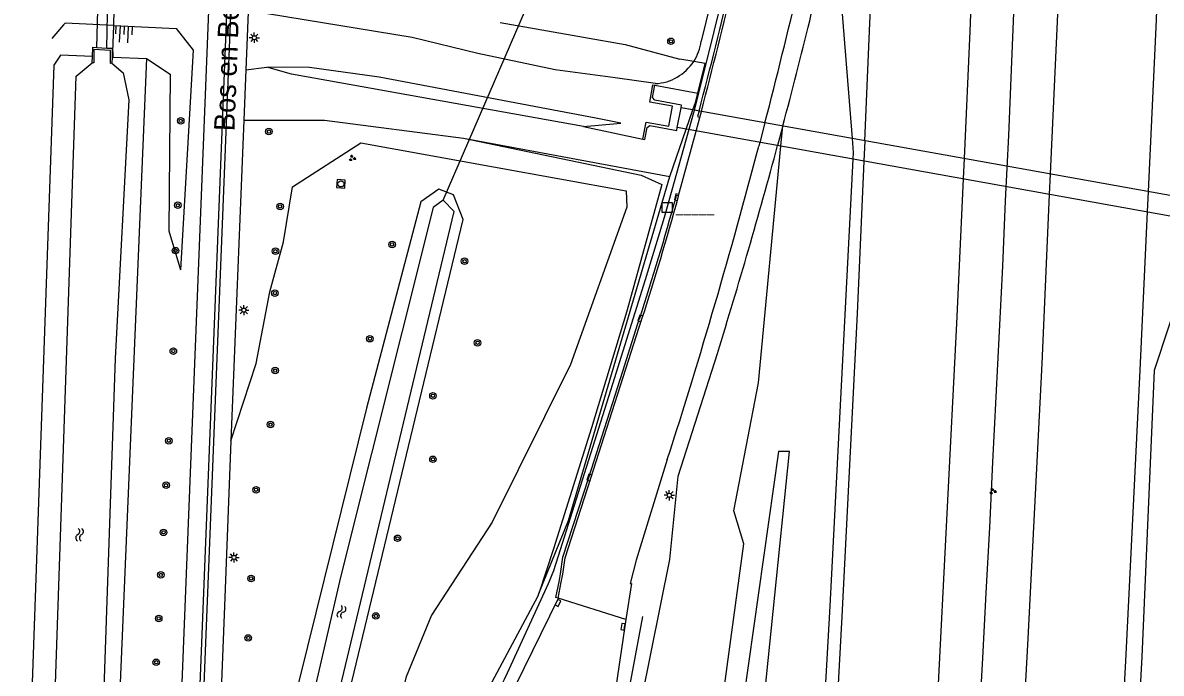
# Model space of a CAD drawing. Extents: x 133000 to 136000, y 400500 to 403500.
# Drawn here: x 133022.6 to 133161.8, y 401205.6 to 401285.2 of the extents above; entities that cross this region are included whole.
import ezdxf

# ---------------------------------------------------------------- set-up
doc = ezdxf.new("R2010")
doc.units = 0
for name, color, linetype in [('gg-afsc-hekwerk', 7, 'Continuous'), ('gg-anno-openbare ruimte label', 7, 'Continuous'), ('gg-knt-BGT kruinlijn', 7, 'Continuous'), ('gg-knt-bovenkant onderkant talud', 7, 'Continuous'), ('gg-knt-verharding', 7, 'Continuous'), ('gg-knt-verharding nz', 7, 'Continuous'), ('gg-kntw-bovenkant insteek waterloop', 7, 'Continuous'), ('gg-kntw-waterlijn', 7, 'Continuous'), ('gg-kwrk-duiker nz buis', 7, 'Continuous'), ('gg-kwrk-duiker nz vlak', 7, 'Continuous'), ('gg-kwrk-uitstroombak niveau min 01', 7, 'Continuous'), ('gt-grn-groengrens', 7, 'Continuous'), ('gt-grn-vlakafsluiter', 7, 'Continuous'), ('gt-grn-weggrens', 7, 'Continuous'), ('gt-knt-geleideconstructie', 7, 'Continuous'), ('gt-symb-boom', 7, 'Continuous'), ('gt-symb-groenvak', 7, 'Continuous'), ('gt-symb-hm paal', 7, 'Continuous'), ('gt-symb-kolk', 7, 'Continuous'), ('gt-symb-lichtmast', 7, 'Continuous'), ('gt-symb-rioolschacht', 7, 'Continuous'), ('gt-symb-talud symbool', 7, 'Continuous'), ('gt-symb-watersymbool', 7, 'Continuous'), ('gx-grn-maaiveld', 7, 'Continuous')]:
    doc.layers.add(name, color=color, linetype=linetype)

# ---------------------------------------------------------------- blocks, each defined once
blk = doc.blocks.new('gt0-TALUD_1')
at = {"layer": 'gt-symb-talud symbool'}
for p, q in [((-1, -1), (-1, 0)), ((0.5, -2), (0.5, 0)), ((-0.5, -2), (-0.5, 0)), ((0, -1), (0, 0)), ((1, -1), (1, 0))]:
    blk.add_line(p, q, dxfattribs=at)
blk = doc.blocks.new('gt0-BOOM')
at = {"layer": 'gt-symb-boom'}
for radius in [0.4, 0.2]:
    blk.add_circle((0, 0), radius, dxfattribs=at)
blk = doc.blocks.new('gt0-LMAST')
at = {"layer": 'gt-symb-lichtmast'}
for p, q in [((-0.18, 0.17), (-0.45, 0.44)), ((-0.01, 0.25), (-0.01, 0.62)), ((0.17, 0.17), (0.44, 0.44)), ((-0.26, 0), (-0.63, 0)), ((-0.18, -0.18), (-0.45, -0.45)), ((-0.01, -0.25), (-0.01, -0.63)), ((0.44, -0.45), (0.17, -0.18)), ((0.24, 0), (0.62, 0))]:
    blk.add_line(p, q, dxfattribs=at)
blk.add_circle((-0.01, 0), 0.25, dxfattribs=at)
blk = doc.blocks.new('gt0-KOLK')
at = {"layer": 'gt-symb-kolk'}
blk.add_lwpolyline([(0, 0), (0.38, 0), (0.38, 0.4), (-0.37, 0.4), (-0.37, 0), (0, 0)], dxfattribs=at)
blk = doc.blocks.new('gt0-RS')
at = {"layer": 'gt-symb-rioolschacht'}
blk.add_lwpolyline([(-0.5, -0.5), (0.5, -0.5), (0.5, 0.5), (-0.5, 0.5)], close=True, dxfattribs=at)
blk.add_circle((0, 0), 0.375, dxfattribs=at)
blk = doc.blocks.new('gt0-GRVAK')
at = {"layer": 'gt-symb-groenvak'}
for p, q in [((-0.11, 0.19), (-0.23, 0.24)), ((-0.18, 0.15), (0.09, 0.15)), ((-0.09, 0.21), (-0.16, 0.32)), ((-0.05, 0.21), (-0.05, 0.39)), ((0, 0.21), (0.06, 0.32)), ((0.01, 0.19), (0.13, 0.24)), ((0.26, -0.05), (0.2, 0.06)), ((0.3, -0.05), (0.3, 0.13)), ((0.35, -0.05), (0.41, 0.06)), ((-0.25, -0.23), (-0.36, -0.18)), ((-0.32, -0.26), (-0.05, -0.26)), ((-0.23, -0.21), (-0.29, -0.1)), ((-0.18, -0.2), (-0.18, -0.02)), ((-0.14, -0.21), (-0.07, -0.1)), ((-0.12, -0.23), (0, -0.18)), ((0.24, -0.07), (0.12, -0.02)), ((0.17, -0.11), (0.44, -0.11)), ((0.37, -0.07), (0.49, -0.02))]:
    blk.add_line(p, q, dxfattribs=at)
blk = doc.blocks.new('gt0-HMpaal')
at = {"layer": 'gt-symb-hm paal'}
blk.add_lwpolyline([(-0.6, 0.6), (0.6, 0.6), (0.6, -0.6), (-0.6, -0.6)], close=True, dxfattribs=at)
blk = doc.blocks.new('gt0-WA')
at = {"layer": 'gt-symb-watersymbool'}
for centre, start, end in [((-0.32, 0.02), 28.0725, 151.9275), ((0.43, 0.42), 208.0725, 331.9275), ((-0.32, -0.43), 28.0725, 151.9275), ((0.43, -0.03), 208.0725, 331.9275)]:
    blk.add_arc(centre, 0.425, start, end, dxfattribs=at)

msp = doc.modelspace()

# ---------------------------------------------------------------- linework, layer by layer
at = {"layer": 'gg-afsc-hekwerk'}
for p, q in [((133033.75, 401284.88), (133033.8, 401286.78)), ((133033.75, 401284.88), (133033.8, 401286.78)), ((133033.66, 401281.63), (133033.75, 401284.88))]:
    msp.add_line(p, q, dxfattribs=at)
at = {"layer": 'gg-knt-BGT kruinlijn'}
for p, q in [((133124.07, 401271.04), (133121.88, 401298.38)), ((133033.75, 401284.88), (133041.39, 401284.51)), ((133041.39, 401284.51), (133043.45, 401281.84)), ((133043.45, 401281.84), (133041.92, 401254.97)), ((133099.97, 401277.75), (133095.07, 401278.45)), ((133115.55, 401272.57), (133114.91, 401270.17))]:
    msp.add_line(p, q, dxfattribs=at)
for points in [[(133095.07, 401278.45), (133087.71, 401279.46), (133078.26, 401281.44), (133070.24, 401283.4), (133052.57, 401286.28), (133052.57, 401287.42)], [(133049.64, 401273.3), (133059.52, 401273.28), (133076.51, 401271.07)], [(133076.51, 401271.07), (133098.22, 401266.57), (133100.77, 401265.43), (133096.47, 401249.9), (133092.16, 401235.62), (133087.52, 401220.85), (133085.74, 401215.36)], [(133124.17, 401268.5), (133124.21, 401269.33), (133124.07, 401271.04)], [(133117.01, 401138.24), (133117.34, 401143.23), (133119.28, 401177.07), (133121.35, 401213.83), (133124.17, 401268.5)], [(133086.08, 401146.75), (133086.45, 401149.08), (133091.38, 401172.65), (133098.33, 401202.51), (133101.76, 401219.51), (133102.76, 401229.74), (133107.55, 401244.75)], [(133067.53, 401151.85), (133069.13, 401161.22), (133072.77, 401178.64), (133076.82, 401195.27), (133080.01, 401204.56), (133085.65, 401215.1), (133085.74, 401215.36)]]:
    msp.add_lwpolyline(points, dxfattribs=at)
for centre, radius, start, end in [((132437.67, 401452.35), 701.32, 345.14699, 347.3181), ((133099.64, 401283.73), 5.99, 273.1215, 326.9348), ((132438.08, 401452.4), 700.94, 342.76789, 344.93085)]:
    msp.add_arc(centre, radius, start, end, dxfattribs=at)
at = {"layer": 'gg-knt-bovenkant onderkant talud'}
msp.add_line((133027.6, 401284.93), (133026.18, 401283.28), dxfattribs=at)
for points in [[(133123.94, 401403.01), (133123.45, 401390.07), (133121.94, 401372.85), (133119.94, 401355.67), (133116.67, 401335.59), (133113.16, 401316.85), (133109.61, 401299.43), (133105.58, 401282.95)], [(133033.75, 401284.88), (133027.81, 401285.17), (133027.6, 401284.93)], [(133037.75, 401280.82), (133040.67, 401278.9), (133040.47, 401259.73), (133041.92, 401254.97)], [(133091.2, 401272.52), (133055.49, 401278.91), (133052.47, 401279.75)], [(133091.2, 401272.52), (133095.75, 401272.93), (133092.69, 401273.54), (133066.19, 401278.56), (133057.7, 401279.74), (133052.47, 401279.75)], [(133048.08, 401234.06), (133051.17, 401243.49), (133052.83, 401252.27), (133054.5, 401258.4), (133055.62, 401265.12), (133063.96, 401270.5), (133096.4, 401264.62), (133096.49, 401262.65), (133089.6, 401243.4), (133080.01, 401224.09), (133072.59, 401212.7), (133069.5, 401205.16), (133059.71, 401167.15), (133056.81, 401154.8)], [(133166.67, 401260.17), (133162.81, 401248.19), (133160.97, 401242.67), (133159.46, 401207.62), (133157.61, 401174), (133155.57, 401136.19), (133154.87, 401126.37)], [(133098.47, 401143.34), (133098.55, 401144.08), (133107.18, 401194.73), (133110.77, 401221.43), (133109.57, 401225.49), (133112.57, 401241.16)]]:
    msp.add_lwpolyline(points, dxfattribs=at)
msp.add_arc((133099.64, 401283.73), 5.99, 326.9512, 352.5136, dxfattribs=at)
at = {"layer": 'gg-knt-verharding'}
for p, q in [((133050.21, 401287.52), (133049.89, 401279.42)), ((133049.89, 401279.42), (133049.64, 401273.3)), ((133105.4, 401273.62), (133105.6, 401274.36)), ((133049.64, 401273.3), (133048.08, 401234.06)), ((133104.95, 401271.95), (133105.4, 401273.62)), ((133113.36, 401272.96), (133112.73, 401270.56)), ((133102.82, 401264.05), (133104.95, 401271.95)), ((133112.73, 401270.56), (133112.61, 401270.11)), ((133125.57, 401270.77), (133125.46, 401268.27)), ((133137.73, 401268.59), (133137.62, 401266.09)), ((133148.25, 401266.7), (133148.14, 401264.2)), ((133102.77, 401263.8), (133102.82, 401264.05)), ((133160.21, 401264.56), (133160.1, 401262.05))]:
    msp.add_line(p, q, dxfattribs=at)
for points in [[(133040.61, 401166.37), (133045.51, 401289.81), (133046.95, 401324.36), (133050.25, 401405.9)], [(133142.38, 401394.46), (133141.48, 401366.36), (133140.55, 401339.01), (133138.44, 401284.16), (133137.73, 401268.59)], [(133151.32, 401347.88), (133150.43, 401321.79), (133149.16, 401287.15), (133148.25, 401266.7)], [(133125.57, 401270.77), (133126.21, 401285.15), (133127.98, 401323.16), (133128.83, 401336.79), (133129.02, 401343.54)], [(133163.33, 401344.45), (133162.51, 401322.44), (133161.19, 401285.55), (133160.21, 401264.56)], [(133105.31, 401274.41), (133105.13, 401273.73), (133105.4, 401273.62)], [(133125.46, 401268.27), (133124.63, 401249.62), (133122.79, 401212.56), (133120.89, 401178.03), (133118.87, 401143.69), (133118.5, 401137.83)], [(133137.62, 401266.09), (133136.81, 401248.4), (133133.24, 401178.67), (133131.24, 401143.82), (133130.68, 401134.49)], [(133102.5, 401263.86), (133102.57, 401264.11), (133102.82, 401264.05)], [(133148.14, 401264.2), (133147.21, 401243.51), (133145.51, 401209.88), (133143.56, 401173.81), (133141.45, 401138.74), (133141, 401131.65)], [(133160.1, 401262.05), (133159.2, 401242.69), (133157.48, 401207.91), (133155.7, 401174.36), (133152.78, 401126.95)], [(133088.07, 401214.79), (133087.79, 401214.88), (133088.21, 401216.81), (133088.38, 401217.78), (133088.66, 401219.83), (133091.82, 401229.57), (133096, 401242.57), (133098.05, 401249.04)], [(133088.07, 401214.79), (133088.47, 401216.75), (133088.65, 401217.74), (133088.93, 401219.74), (133092.1, 401229.47), (133098.33, 401248.96)], [(133048.08, 401234.06), (133047.32, 401214.89), (133045.43, 401166.17)], [(133101.43, 401231.75), (133097.61, 401219.44), (133096.88, 401216.59), (133097.04, 401216.59), (133096.35, 401212.18)], [(133088.07, 401214.79), (133088.08, 401214.75), (133082.84, 401204.01), (133082.23, 401202.64), (133081.68, 401201.23), (133080.82, 401198.39), (133077.77, 401186.31), (133075.76, 401177.98), (133073.8, 401169.22), (133072.46, 401162.82), (133070.9, 401154.97), (133070.67, 401153.51), (133070.23, 401151.11)], [(133096.35, 401212.18), (133094.96, 401202.79), (133094.53, 401200.07), (133094.11, 401196.85), (133093.74, 401194.89), (133090.73, 401182.77), (133088.08, 401171.56), (133087.1, 401167.16), (133083.86, 401151.45), (133083.19, 401147.55)]]:
    msp.add_lwpolyline(points, dxfattribs=at)
for centre, radius, start, end in [((132490.95, 401435.63), 643.32, 345.35319, 348.43489), ((132549.71, 401421.09), 574.64, 345.21055, 346.85514), ((132520.98, 401428.24), 604.53, 345.25285, 346.81465), ((132415.03, 401452.55), 721.04, 342.16833, 345.34316), ((132734.39, 401366.29), 382.1, 342.1305, 344.4504), ((132708.19, 401373.56), 409.56, 342.2892, 344.4562)]:
    msp.add_arc(centre, radius, start, end, dxfattribs=at)
at = {"layer": 'gg-knt-verharding nz'}
for points in [[(133058.31, 401552.98), (133055.61, 401484.65), (133052.37, 401404.12), (133049.12, 401324.09), (133047.68, 401289.4), (133042.78, 401166.27)], [(133043.29, 401166.25), (133048.21, 401289.31), (133049.65, 401324.06), (133052.9, 401404.07), (133056.13, 401484.6), (133058.84, 401552.96)]]:
    msp.add_lwpolyline(points, dxfattribs=at)
at = {"layer": 'gg-kntw-bovenkant insteek waterloop'}
for p, q in [((133033.55, 401280.98), (133033.66, 401280.98)), ((133033.66, 401280.98), (133037.75, 401280.82))]:
    msp.add_line(p, q, dxfattribs=at)
for points in [[(133031.15, 401281.08), (133027.25, 401281.23), (133026.44, 401280.02), (133022.63, 401171.89)], [(133049.01, 401164.47), (133050.49, 401161.35), (133052.68, 401160.62), (133055.54, 401162.81), (133057.28, 401181.37), (133076.48, 401261.13), (133075.3, 401264.14), (133073.51, 401264.85), (133071.28, 401263.29), (133064.67, 401238.04), (133055.38, 401200.49), (133052.24, 401186.15), (133049.01, 401164.47)], [(133109.61, 401143.46), (133112.38, 401193.59), (133116.38, 401232.74), (133115.01, 401232.76), (133108.93, 401189.49), (133104.44, 401144.89)]]:
    msp.add_lwpolyline(points, dxfattribs=at)
at = {"layer": 'gg-kntw-waterlijn'}
msp.add_lwpolyline([(133072.79, 401262.6), (133061.46, 401217.36), (133053.86, 401184.37), (133051.05, 401164.18), (133051.28, 401162.12), (133052.53, 401161.4), (133053.94, 401162.5), (133056.37, 401182.68), (133075.37, 401262.12), (133074.04, 401263.49), (133072.79, 401262.6)], dxfattribs=at)
at = {"layer": 'gg-kwrk-duiker nz buis'}
for p, q in [((133074.04, 401263.49), (133086.21, 401291.69)), ((133104.56, 401274.54), (133103.12, 401274.8)), ((133193.88, 401258.52), (133103.12, 401274.8)), ((133193.42, 401256.07), (133102.65, 401272.37))]:
    msp.add_line(p, q, dxfattribs=at)
at = {"layer": 'gg-kwrk-duiker nz vlak'}
for p, q in [((133031.7, 401282.18), (133031.88, 401289.55)), ((133032.9, 401282.11), (133033.08, 401289.53))]:
    msp.add_line(p, q, dxfattribs=at)
at = {"layer": 'gg-kwrk-uitstroombak niveau min 01'}
for p, q in [((133031.7, 401282.18), (133032.9, 401282.11)), ((133031.12, 401280.31), (133031.15, 401281.08)), ((133033.55, 401280.98), (133033.53, 401280.27)), ((133102.65, 401272.37), (133103.12, 401274.8))]:
    msp.add_line(p, q, dxfattribs=at)
for points in [[(133031.15, 401281.08), (133031.18, 401282.21), (133031.7, 401282.18)], [(133032.9, 401282.11), (133033.57, 401282.08), (133033.55, 401280.98)], [(133033.53, 401280.27), (133033.34, 401280.23), (133033.35, 401281.79), (133031.33, 401281.92), (133031.33, 401280.3), (133031.12, 401280.31)], [(133098.45, 401270.94), (133098.83, 401273.03), (133101.62, 401272.55), (133102.07, 401274.99), (133099.28, 401275.5), (133099.66, 401277.59), (133099.89, 401277.55)], [(133103.12, 401274.8), (133103.18, 401275.11), (133099.89, 401275.73), (133099.63, 401276.07), (133099.89, 401277.55)], [(133098.45, 401270.94), (133098.69, 401270.9), (133098.98, 401272.39), (133099.3, 401272.63), (133102.59, 401272.03), (133102.65, 401272.37)]]:
    msp.add_lwpolyline(points, dxfattribs=at)
at = {"layer": 'gt-grn-groengrens'}
for p, q in [((133104.66, 401280.46), (133102.97, 401280.76)), ((133049.89, 401279.42), (133052.47, 401279.75)), ((133099.89, 401277.55), (133105.17, 401276.59)), ((133103.74, 401272.17), (133104.56, 401274.54)), ((133091.2, 401272.52), (133098.45, 401270.94)), ((133115.32, 401270.09), (133115.55, 401272.57)), ((133076.51, 401271.07), (133101.74, 401266.4)), ((133101.74, 401266.4), (133103.74, 401272.17)), ((133112.57, 401241.16), (133115.32, 401270.09))]:
    msp.add_line(p, q, dxfattribs=at)
for points in [[(133105.17, 401276.59), (133106.08, 401280.21), (133104.66, 401280.46)], [(133104.56, 401274.54), (133104.88, 401275.46), (133105.17, 401276.59)], [(133085.74, 401215.36), (133089.37, 401224.29), (133101.74, 401266.4)]]:
    msp.add_lwpolyline(points, dxfattribs=at)
at = {"layer": 'gt-grn-vlakafsluiter'}
msp.add_line((133033.66, 401281.63), (133033.66, 401280.98), dxfattribs=at)
at = {"layer": 'gt-grn-weggrens'}
msp.add_line((133096.35, 401212.18), (133088.07, 401214.79), dxfattribs=at)
at = {"layer": 'gt-knt-geleideconstructie'}
for points in [[(133125.1, 401394.94), (133124.56, 401388.33), (133124.07, 401382.9), (133123.55, 401377.7), (133122.76, 401371.08), (133122.17, 401365.77), (133121.28, 401359.24), (133119.4, 401345.93), (133118.82, 401341.95), (133117.7, 401335.38), (133116.49, 401328.84), (133114.05, 401315.74), (133112.71, 401309.25), (133110.51, 401298.87), (133108.19, 401288.51), (133106.59, 401281.97), (133104.62, 401274.19), (133102.86, 401267.77), (133101.05, 401261.38), (133098.74, 401253.73), (133094.75, 401240.97), (133088.35, 401220.69)], [(133139.58, 401199.44), (133140.01, 401207.44), (133140.42, 401215.44), (133140.85, 401223.44), (133141.24, 401231.43), (133141.62, 401239.43), (133142.06, 401247.42), (133142.46, 401255.41), (133142.8, 401263.43), (133143.17, 401271.42), (133143.52, 401279.42), (133143.86, 401287.38), (133144.21, 401295.39), (133144.46, 401303.4), (133144.8, 401311.43), (133145.11, 401319.42), (133145.39, 401327.41), (133145.68, 401335.43)], [(133088.35, 401220.69), (133087.5, 401218.13), (133086.85, 401216.54), (133081.84, 401205.61)], [(133098.42, 401212.57), (133097.05, 401205.33), (133095.29, 401196.21), (133093.55, 401188.42), (133091.65, 401180.67)]]:
    msp.add_lwpolyline(points, dxfattribs=at)
msp.add_arc((133142.27, 401176.11), 67.24, 153.9833, 165.2933, dxfattribs=at)
at = {"layer": 'gx-grn-maaiveld'}
msp.add_line((133037.75, 401280.82), (133033.06, 401168.84), dxfattribs=at)
for points in [[(133081.01, 401285.23), (133096.29, 401282.54), (133102.97, 401280.76)], [(133024.6, 401171.31), (133024.94, 401172.95), (133026.21, 401192.32), (133029.15, 401278.66), (133031.12, 401280.31)], [(133033.53, 401280.27), (133034.91, 401279.06), (133035.6, 401275.78), (133033.93, 401244.13), (133031.74, 401180.04), (133030.89, 401169.47)]]:
    msp.add_lwpolyline(points, dxfattribs=at)

# ---------------------------------------------------------------- block references
at = {"layer": 'gt-symb-boom'}
for p in [(133101.88, 401282.93), (133041.94, 401273.19), (133052.72, 401271.89), (133041.59, 401262.88), (133054.09, 401262.73), (133067.79, 401258.08), (133041.3, 401257.32), (133053.52, 401257.25), (133076.65, 401256.02), (133053.46, 401252.12), (133065.07, 401246.54), (133078.23, 401246.05), (133041.04, 401245.03), (133053.49, 401242.64), (133072.78, 401239.56), (133052.92, 401236.04), (133040.49, 401234.05), (133072.78, 401231.79), (133040.16, 401228.62), (133051.15, 401228.06), (133039.84, 401222.85), (133068.46, 401222.12), (133039.51, 401217.64), (133050.54, 401217.21), (133039.25, 401212.32), (133065.8, 401212.62), (133050.2, 401209.93), (133038.95, 401206.95)]:
    msp.add_blockref('gt0-BOOM', p, dxfattribs=at)
at = {"layer": 'gt-symb-groenvak'}
for p in [(133062.91, 401268.63), (133141.22, 401227.88)]:
    msp.add_blockref('gt0-GRVAK', p, dxfattribs=at)
at = {"layer": 'gt-symb-hm paal'}
msp.add_blockref('gt0-HMpaal', (133101.42, 401262.6), dxfattribs=at)
at = {"layer": 'gt-symb-kolk'}
for p, rotation in [((133102.77, 401263.8), 76.51964771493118), ((133098.33, 401248.96), 72.83082466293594), ((133092.1, 401229.47), 72.22858065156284), ((133087.88, 401214.31), -116.048984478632), ((133096.21, 401211.26), 81.60242742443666)]:
    msp.add_blockref('gt0-KOLK', p, dxfattribs=dict(at, rotation=rotation))
at = {"layer": 'gt-symb-lichtmast'}
for p in [(133050.95, 401283.37), (133049.67, 401250.04), (133101.69, 401227.39), (133048.46, 401219.78)]:
    msp.add_blockref('gt0-LMAST', p, dxfattribs=at)
at = {"layer": 'gt-symb-rioolschacht', "rotation": 176.10210376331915}
msp.add_blockref('gt0-RS', (133061.53, 401265.49), dxfattribs=at)
at = {"layer": 'gt-symb-talud symbool', "xscale": 1.0002009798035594, "yscale": 1.0002009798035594, "rotation": -2.8080530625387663}
msp.add_blockref('gt0-TALUD_1', (133035.06, 401284.78), dxfattribs=at)
at = {"layer": 'gt-symb-watersymbool'}
for p, rotation in [((133029.57, 401222.51), 86.3307459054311), ((133061.57, 401213.07), 75.51896562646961)]:
    msp.add_blockref('gt0-WA', p, dxfattribs=dict(at, rotation=rotation))

# ---------------------------------------------------------------- texts
at = {"layer": 'gg-anno-openbare ruimte label'}
msp.add_text('Bos en Beemdweg', height=2.5, rotation=87.8, dxfattribs=at).set_placement((133048.51, 401271.9))
at = {"layer": 'gt-symb-hm paal'}
msp.add_text('_____', height=1.25, dxfattribs=at).set_placement((133102.5, 401261.99))

doc.saveas('drawing.dxf')
